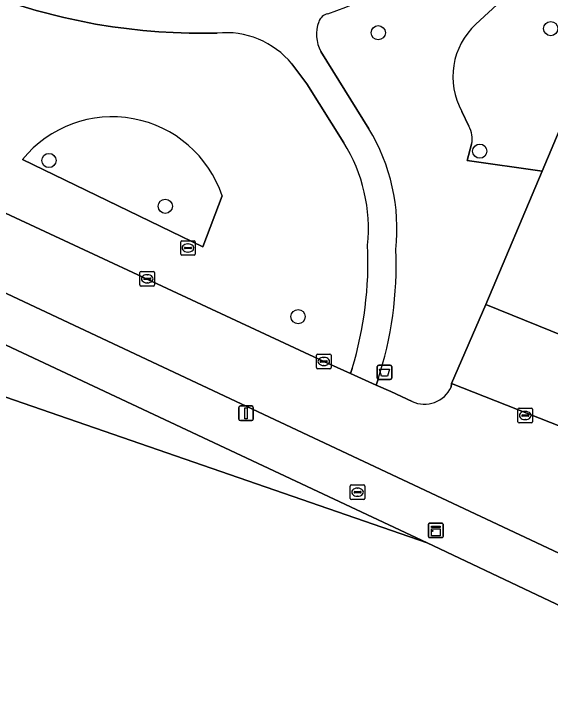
# Model space of a CAD drawing. Extents: x 159817 to 160765, y 380688 to 381638.
# Drawn here: x 160402.72 to 160439.6, y 381436.17 to 381483.76 of the extents above; entities that cross this region are included whole.
import ezdxf

# ---------------------------------------------------------------- set-up
doc = ezdxf.new("R2010")
doc.units = 0
for name, color, linetype in [('IMGEO_Afvalbak', 7, 'Continuous'), ('IMGEO_Boom', 7, 'Continuous'), ('IMGEO_Brandkraan', 7, 'Continuous'), ('IMGEO_Erf', 7, 'Continuous'), ('IMGEO_Groenvoorziening', 7, 'Continuous'), ('IMGEO_Kast', 7, 'Continuous'), ('IMGEO_Kolk', 7, 'Continuous'), ('IMGEO_Lichtmast', 7, 'Continuous'), ('IMGEO_Pand', 7, 'Continuous'), ('IMGEO_Parkeervlak_open', 7, 'Continuous'), ('IMGEO_Rijbaan_lokaal_open', 7, 'Continuous'), ('IMGEO_Rioolput', 7, 'Continuous'), ('IMGEO_Voetpad_gesloten', 7, 'Continuous'), ('IMGEO_Voetpad_halfverhard', 7, 'Continuous'), ('IMGEO_Voetpad_open', 7, 'Continuous')]:
    doc.layers.add(name, color=color, linetype=linetype)

msp = doc.modelspace()

# ---------------------------------------------------------------- linework, layer by layer
at = {"layer": 'IMGEO_Afvalbak'}
for p, q in [((160427.714, 381458.717), (160427.714, 381459.517)), ((160427.714, 381459.517), (160427.714, 381458.717)), ((160427.814, 381459.617), (160428.604, 381459.617)), ((160428.604, 381459.617), (160427.814, 381459.617)), ((160428.704, 381459.517), (160428.704, 381458.717)), ((160428.704, 381458.717), (160428.704, 381459.517)), ((160428.604, 381458.617), (160427.814, 381458.617)), ((160427.814, 381458.617), (160428.604, 381458.617))]:
    msp.add_line(p, q, dxfattribs=at)
msp.add_lwpolyline([(160427.857, 381459.331), (160428.561, 381459.331), (160428.412, 381458.861), (160428.006, 381458.861), (160427.857, 381459.331)], dxfattribs=at)
for centre, start, end in [((160427.814, 381459.517), 90, 180), ((160427.814, 381459.517), 90, 180), ((160428.604, 381459.517), 0, 90), ((160428.604, 381459.517), 360, 90), ((160427.814, 381458.717), 180, 270), ((160427.814, 381458.717), 180, 270), ((160428.604, 381458.717), 270, 0), ((160428.604, 381458.717), 270, 0)]:
    msp.add_arc(centre, 0.1, start, end, dxfattribs=at)
at = {"layer": 'IMGEO_Boom'}
for centre in [(160427.779, 381482.459), (160439.641, 381482.742), (160434.762, 381474.32), (160405.133, 381473.673), (160413.132, 381470.532), (160422.269, 381462.944)]:
    msp.add_circle(centre, 0.489, dxfattribs=at)
at = {"layer": 'IMGEO_Brandkraan'}
for p, q in [((160425.932, 381451.375), (160426.784, 381451.375)), ((160425.857, 381450.449), (160425.857, 381451.301)), ((160426.116, 381450.869), (160426.116, 381450.881)), ((160426.159, 381450.918), (160426.557, 381450.918)), ((160426.345, 381451.155), (160426.37, 381451.155)), ((160426.6, 381450.881), (160426.6, 381450.869)), ((160426.858, 381451.301), (160426.858, 381450.449)), ((160426.554, 381450.832), (160426.156, 381450.832)), ((160426.368, 381450.595), (160426.343, 381450.595)), ((160426.784, 381450.375), (160425.932, 381450.375))]:
    msp.add_line(p, q, dxfattribs=at)
for points in [[(160425.932, 381451.375), (160426.784, 381451.375)], [(160425.857, 381450.449), (160425.857, 381451.301)], [(160426.858, 381451.301), (160426.858, 381450.449)], [(160426.784, 381450.375), (160425.932, 381450.375)]]:
    msp.add_lwpolyline(points, dxfattribs=at)
for centre, radius, start, end in [((160425.934, 381451.299), 0.0765, 91.552, 178.448), ((160425.934, 381451.299), 0.0765, 91.552, 178.448), ((160426.782, 381451.299), 0.0765, 1.552, 88.448), ((160426.782, 381451.299), 0.0765, 1.552, 88.448), ((160426.156, 381450.878), 0.0403, 85.8775, 175.7526), ((160426.561, 381450.88), 0.0386, 1.7309, 96.639), ((160425.934, 381450.451), 0.0765, 181.552, 268.448), ((160425.934, 381450.451), 0.0765, 181.552, 268.448), ((160426.153, 381450.868), 0.0366, 178.938, 274.7102), ((160426.557, 381450.875), 0.043, 264.8664, 352.4533), ((160426.782, 381450.451), 0.0765, 271.552, 358.448), ((160426.782, 381450.451), 0.0765, 271.552, 358.448)]:
    msp.add_arc(centre, radius, start, end, dxfattribs=at)
for centre, major_axis, ratio, start_param, end_param in [((160426.344, 381450.875), (-0.387, 0.002), 0.722429, 4.712389, 7.853982), ((160426.369, 381450.875), (-0.39, 0.002), 0.717154, 1.570796, 4.712389)]:
    msp.add_ellipse(centre, major_axis=major_axis, ratio=ratio, start_param=start_param, end_param=end_param, dxfattribs=at)
at = {"layer": 'IMGEO_Erf'}
msp.add_lwpolyline([(160513.411, 381515.781), (160505.763, 381516.515), (160500, 381517.028), (160496.183, 381517.368), (160493.592, 381517.529), (160488.191, 381517.799), (160485.473, 381517.852), (160482.568, 381517.726), (160475.683, 381516.9), (160472.307, 381516.511), (160463.314, 381515.099), (160463.818, 381511.742), (160457.92, 381510.857), (160458.428, 381508.154), (160453.758, 381507.424), (160453.713, 381507.693), (160447.905, 381493.921), (160439.062, 381472.954), (160435.19, 381463.77), (160452.202, 381456.885), (160471.284, 381449.285), (160477.129, 381447.08), (160485.285, 381443.83)], dxfattribs=at)
at = {"layer": 'IMGEO_Groenvoorziening'}
for points in [[(160434.497, 381483.048), (160436.234, 381484.658), (160438.866, 381487.544), (160440.551, 381492.867), (160441.379, 381493.758), (160443.104, 381494.065), (160447.905, 381493.921), (160453.713, 381507.693), (160452.798, 381513.448), (160451.966, 381513.321), (160451.73, 381513.283), (160449.953, 381512.999), (160446.625, 381512.481)], [(160434.195, 381474.795), (160433.899, 381473.667), (160439.062, 381472.954), (160447.905, 381493.921), (160443.104, 381494.065), (160441.379, 381493.758), (160440.551, 381492.867), (160438.866, 381487.544), (160436.234, 381484.658), (160434.497, 381483.048)], [(160393.923, 381488.496), (160392.854, 381487.082), (160390.02, 381482.443), (160389.115, 381480.811), (160387.981, 381478.766), (160387.082, 381477.146), (160389.864, 381475.823), (160391.023, 381478.262), (160393.615, 381477.029), (160392.456, 381474.591), (160396.082, 381472.866), (160424.035, 381459.864), (160425.866, 381459.041), (160425.988, 381459.383)], [(160416.704, 381482.43), (160415.825, 381482.417), (160414.781, 381482.426), (160413.685, 381482.463), (160412.682, 381482.525), (160411.59, 381482.615), (160410.464, 381482.74), (160409.503, 381482.872), (160408.345, 381483.056), (160406.166, 381483.505), (160404.264, 381483.989), (160402.683, 381484.477), (160401.638, 381484.828), (160400.268, 381485.346), (160399.585, 381485.623), (160398.838, 381485.942)], [(160423.832, 381481.169), (160427.128, 381475.863)], [(160422.86, 381478.949), (160421.842, 381480.311)], [(160425.418, 381474.899), (160422.86, 381478.949)], [(160433.528, 381477.049), (160434, 381476.028)], [(160434, 381476.028), (160433.528, 381477.049)], [(160432.791, 381458.105), (160432.812, 381458.348), (160435.19, 381463.77), (160439.062, 381472.954), (160433.899, 381473.667), (160434.195, 381474.795)], [(160403.323, 381473.756), (160415.727, 381467.743), (160417.048, 381471.242)], [(160417.048, 381471.242), (160415.727, 381467.743), (160403.323, 381473.756)], [(160427.746, 381458.583), (160427.643, 381458.241), (160428.652, 381457.788), (160430.113, 381457.114)]]:
    msp.add_lwpolyline(points, dxfattribs=at)
for centre, radius, start, end in [((160413.048, 381515.986), 34.143, 289.268, 307.04), ((160424.46, 381482.954), 0.815, 100.2342, 162.0087), ((160426.035, 381482.352), 2.5, 160.0203, 208.2349), ((160437.839, 381479.43), 4.925, 132.7313, 208.9176), ((160437.839, 381479.43), 4.925, 132.7313, 208.9176), ((160417.302, 381476.591), 5.87, 39.3316, 95.8442), ((160409.49, 381468.704), 7.972, 18.5618, 140.6787), ((160409.49, 381468.704), 7.972, 18.5618, 140.6787), ((160415.933, 381468.999), 13.132, 353.6935, 31.5116), ((160432.695, 381475.19), 1.551, 345.2606, 32.7133), ((160432.695, 381475.19), 1.551, 345.2606, 32.7133), ((160415.822, 381468.96), 11.285, 354.3306, 31.7535), ((160401.488, 381466.762), 25.587, 343.2398, 2.4268), ((160403.983, 381466.436), 25.027, 341.7118, 2.5664), ((160430.959, 381458.942), 2.014, 245.1692, 335.4451)]:
    msp.add_arc(centre, radius, start, end, dxfattribs=at)
at = {"layer": 'IMGEO_Kast'}
for p, q in [((160431.239, 381447.829), (160431.239, 381448.67)), ((160431.239, 381448.67), (160431.239, 381447.829)), ((160431.314, 381448.754), (160432.155, 381448.754)), ((160432.155, 381448.754), (160431.314, 381448.754)), ((160432.239, 381448.679), (160432.239, 381447.838)), ((160432.239, 381447.838), (160432.239, 381448.679)), ((160432.164, 381447.754), (160431.323, 381447.754)), ((160431.323, 381447.754), (160432.164, 381447.754))]:
    msp.add_line(p, q, dxfattribs=at)
for points in [[(160431.434, 381448.544), (160432.034, 381448.544), (160432.034, 381448.459), (160431.434, 381448.459), (160431.434, 381448.544)], [(160431.434, 381448.369), (160432.034, 381448.369), (160432.034, 381447.88), (160431.434, 381447.88), (160431.434, 381448.369)]]:
    msp.add_lwpolyline(points, dxfattribs=at)
msp.add_circle((160431.518, 381448.218), 0.0377, dxfattribs=at)
for centre, start, end in [((160431.317, 381448.676), 92.4484, 184.2845), ((160431.317, 381448.676), 92.4484, 184.2845), ((160432.161, 381448.676), 2.4484, 94.2845), ((160432.161, 381448.676), 2.4484, 94.2845), ((160431.317, 381447.832), 182.4484, 274.2845), ((160431.317, 381447.832), 182.4484, 274.2845), ((160432.161, 381447.832), 272.4484, 4.2845), ((160432.161, 381447.832), 272.4484, 4.2845)]:
    msp.add_arc(centre, 0.0779, start, end, dxfattribs=at)
at = {"layer": 'IMGEO_Kolk'}
for p, q in [((160411.392, 381465.12), (160411.392, 381465.972)), ((160411.467, 381466.046), (160412.319, 381466.046)), ((160411.88, 381465.826), (160411.905, 381465.826)), ((160412.393, 381465.972), (160412.393, 381465.12)), ((160411.651, 381465.54), (160411.651, 381465.552)), ((160412.089, 381465.503), (160411.691, 381465.503)), ((160411.694, 381465.589), (160412.092, 381465.589)), ((160411.903, 381465.266), (160411.878, 381465.266)), ((160412.135, 381465.552), (160412.135, 381465.54)), ((160412.319, 381465.046), (160411.467, 381465.046)), ((160423.534, 381459.438), (160423.534, 381460.29)), ((160423.609, 381460.364), (160424.461, 381460.364)), ((160424.022, 381460.144), (160424.047, 381460.144)), ((160424.535, 381460.29), (160424.535, 381459.438)), ((160423.793, 381459.858), (160423.793, 381459.87)), ((160424.231, 381459.821), (160423.833, 381459.821)), ((160423.836, 381459.907), (160424.234, 381459.907)), ((160424.045, 381459.584), (160424.02, 381459.584)), ((160424.277, 381459.87), (160424.277, 381459.858)), ((160424.461, 381459.364), (160423.609, 381459.364)), ((160437.464, 381456.647), (160438.316, 381456.647)), ((160437.389, 381455.721), (160437.389, 381456.573)), ((160437.648, 381456.141), (160437.648, 381456.153)), ((160437.691, 381456.19), (160438.089, 381456.19)), ((160437.877, 381456.427), (160437.902, 381456.427)), ((160438.132, 381456.153), (160438.132, 381456.141)), ((160438.39, 381456.573), (160438.39, 381455.721)), ((160438.316, 381455.647), (160437.464, 381455.647)), ((160438.086, 381456.104), (160437.688, 381456.104)), ((160437.9, 381455.867), (160437.875, 381455.867))]:
    msp.add_line(p, q, dxfattribs=at)
for points in [[(160411.392, 381465.12), (160411.392, 381465.972)], [(160411.467, 381466.046), (160412.319, 381466.046)], [(160412.393, 381465.972), (160412.393, 381465.12)], [(160412.319, 381465.046), (160411.467, 381465.046)], [(160423.534, 381459.438), (160423.534, 381460.29)], [(160423.609, 381460.364), (160424.461, 381460.364)], [(160424.535, 381460.29), (160424.535, 381459.438)], [(160424.461, 381459.364), (160423.609, 381459.364)], [(160437.464, 381456.647), (160438.316, 381456.647)], [(160437.389, 381455.721), (160437.389, 381456.573)], [(160438.39, 381456.573), (160438.39, 381455.721)], [(160438.316, 381455.647), (160437.464, 381455.647)]]:
    msp.add_lwpolyline(points, dxfattribs=at)
for centre, radius, start, end in [((160411.469, 381465.97), 0.0765, 91.552, 178.448), ((160411.469, 381465.97), 0.0765, 91.552, 178.448), ((160412.317, 381465.97), 0.0765, 1.552, 88.448), ((160412.317, 381465.97), 0.0765, 1.552, 88.448), ((160411.691, 381465.549), 0.0403, 85.8775, 175.7526), ((160411.688, 381465.539), 0.0366, 178.938, 274.7102), ((160412.092, 381465.546), 0.043, 264.8664, 352.4533), ((160412.096, 381465.551), 0.0386, 1.7309, 96.639), ((160411.469, 381465.122), 0.0765, 181.552, 268.448), ((160411.469, 381465.122), 0.0765, 181.552, 268.448), ((160412.317, 381465.122), 0.0765, 271.552, 358.448), ((160412.317, 381465.122), 0.0765, 271.552, 358.448), ((160423.611, 381460.288), 0.0765, 91.552, 178.448), ((160423.611, 381460.288), 0.0765, 91.552, 178.448), ((160424.459, 381460.288), 0.0765, 1.552, 88.448), ((160424.459, 381460.288), 0.0765, 1.552, 88.448), ((160423.833, 381459.867), 0.0403, 85.8775, 175.7526), ((160423.83, 381459.857), 0.0366, 178.938, 274.7102), ((160424.234, 381459.864), 0.043, 264.8664, 352.4533), ((160424.238, 381459.869), 0.0386, 1.7309, 96.639), ((160423.611, 381459.44), 0.0765, 181.552, 268.448), ((160423.611, 381459.44), 0.0765, 181.552, 268.448), ((160424.459, 381459.44), 0.0765, 271.552, 358.448), ((160424.459, 381459.44), 0.0765, 271.552, 358.448), ((160437.466, 381456.571), 0.0765, 91.552, 178.448), ((160437.466, 381456.571), 0.0765, 91.552, 178.448), ((160438.314, 381456.571), 0.0765, 1.552, 88.448), ((160438.314, 381456.571), 0.0765, 1.552, 88.448), ((160437.688, 381456.15), 0.0403, 85.8775, 175.7526), ((160437.685, 381456.14), 0.0366, 178.938, 274.7102), ((160438.089, 381456.147), 0.043, 264.8664, 352.4533), ((160438.093, 381456.152), 0.0386, 1.7309, 96.639), ((160437.466, 381455.723), 0.0765, 181.552, 268.448), ((160437.466, 381455.723), 0.0765, 181.552, 268.448), ((160438.314, 381455.723), 0.0765, 271.552, 358.448), ((160438.314, 381455.723), 0.0765, 271.552, 358.448)]:
    msp.add_arc(centre, radius, start, end, dxfattribs=at)
for centre, major_axis, ratio, start_param, end_param in [((160411.879, 381465.546), (-0.387, 0.002), 0.722429, 4.712389, 7.853982), ((160411.904, 381465.546), (-0.39, 0.002), 0.717154, 1.570796, 4.712389), ((160424.021, 381459.864), (-0.387, 0.002), 0.722429, 4.712389, 7.853982), ((160424.046, 381459.864), (-0.39, 0.002), 0.717154, 1.570796, 4.712389), ((160437.876, 381456.147), (-0.387, 0.002), 0.722429, 4.712389, 7.853982), ((160437.901, 381456.147), (-0.39, 0.002), 0.717154, 1.570796, 4.712389)]:
    msp.add_ellipse(centre, major_axis=major_axis, ratio=ratio, start_param=start_param, end_param=end_param, dxfattribs=at)
at = {"layer": 'IMGEO_Lichtmast'}
for p, q in [((160418.196, 381455.903), (160418.196, 381456.703)), ((160418.196, 381456.703), (160418.196, 381455.903)), ((160418.296, 381456.803), (160419.086, 381456.803)), ((160419.086, 381456.803), (160418.296, 381456.803)), ((160419.186, 381456.703), (160419.186, 381455.903)), ((160419.186, 381455.903), (160419.186, 381456.703)), ((160419.086, 381455.803), (160418.296, 381455.803)), ((160418.296, 381455.803), (160419.086, 381455.803))]:
    msp.add_line(p, q, dxfattribs=at)
msp.add_lwpolyline([(160418.616, 381456.678), (160418.766, 381456.678), (160418.766, 381455.928), (160418.616, 381455.928), (160418.616, 381456.678)], dxfattribs=at)
for centre, start, end in [((160418.296, 381456.703), 90, 180), ((160418.296, 381456.703), 90, 180), ((160419.086, 381456.703), 0, 90), ((160419.086, 381456.703), 360, 90), ((160418.296, 381455.903), 180, 270), ((160418.296, 381455.903), 180, 270), ((160419.086, 381455.903), 270, 0), ((160419.086, 381455.903), 270, 0)]:
    msp.add_arc(centre, 0.1, start, end, dxfattribs=at)
at = {"layer": 'IMGEO_Pand'}
msp.add_lwpolyline([(160470.138, 381435.503), (160446.223, 381440.255), (160431.142, 381447.393), (160387.295, 381462.537), (160368.778, 381422.881), (160461.365, 381379.442), (160464.986, 381390.306), (160466.349, 381394.394), (160466.429, 381395.263)], close=True, dxfattribs=at)
at = {"layer": 'IMGEO_Parkeervlak_open'}
msp.add_lwpolyline([(160470.748, 381443.414), (160471.284, 381449.285), (160452.202, 381456.885), (160435.19, 381463.77), (160432.812, 381458.348)], close=True, dxfattribs=at)
at = {"layer": 'IMGEO_Rijbaan_lokaal_open'}
for points in [[(160428.652, 381457.788), (160427.643, 381458.241), (160425.866, 381459.041), (160424.035, 381459.864), (160396.082, 381472.866), (160392.456, 381474.591), (160389.864, 381475.823), (160387.082, 381477.146), (160384.954, 381472.633), (160390.734, 381469.919), (160445.959, 381443.992)], [(160447.841, 381443.273), (160470.323, 381438.823), (160470.748, 381443.414), (160432.812, 381458.348), (160432.791, 381458.105)], [(160430.113, 381457.114), (160428.652, 381457.788)]]:
    msp.add_lwpolyline(points, dxfattribs=at)
msp.add_arc((160430.959, 381458.942), 2.014, 245.1692, 335.4451, dxfattribs=at)
at = {"layer": 'IMGEO_Rioolput'}
for p, q in [((160414.193, 381467.238), (160414.193, 381468.09)), ((160414.268, 381468.164), (160415.12, 381468.164)), ((160415.194, 381468.09), (160415.194, 381467.238)), ((160414.452, 381467.658), (160414.452, 381467.67)), ((160414.89, 381467.621), (160414.492, 381467.621)), ((160414.495, 381467.707), (160414.893, 381467.707)), ((160414.681, 381467.944), (160414.706, 381467.944)), ((160414.936, 381467.67), (160414.936, 381467.658)), ((160415.12, 381467.164), (160414.268, 381467.164)), ((160414.704, 381467.384), (160414.679, 381467.384))]:
    msp.add_line(p, q, dxfattribs=at)
for points in [[(160414.193, 381467.238), (160414.193, 381468.09)], [(160414.268, 381468.164), (160415.12, 381468.164)], [(160415.194, 381468.09), (160415.194, 381467.238)], [(160415.12, 381467.164), (160414.268, 381467.164)]]:
    msp.add_lwpolyline(points, dxfattribs=at)
for centre, radius, start, end in [((160414.27, 381468.088), 0.0765, 91.552, 178.448), ((160414.27, 381468.088), 0.0765, 91.552, 178.448), ((160415.118, 381468.088), 0.0765, 1.552, 88.448), ((160415.118, 381468.088), 0.0765, 1.552, 88.448), ((160414.492, 381467.667), 0.0403, 85.8775, 175.7526), ((160414.489, 381467.657), 0.0366, 178.938, 274.7102), ((160414.893, 381467.664), 0.043, 264.8664, 352.4533), ((160414.897, 381467.669), 0.0386, 1.7309, 96.639), ((160414.27, 381467.24), 0.0765, 181.552, 268.448), ((160414.27, 381467.24), 0.0765, 181.552, 268.448), ((160415.118, 381467.24), 0.0765, 271.552, 358.448), ((160415.118, 381467.24), 0.0765, 271.552, 358.448)]:
    msp.add_arc(centre, radius, start, end, dxfattribs=at)
for centre, major_axis, ratio, start_param, end_param in [((160414.68, 381467.664), (-0.387, 0.002), 0.722429, 4.712389, 7.853982), ((160414.705, 381467.664), (-0.39, 0.002), 0.717154, 1.570796, 4.712389)]:
    msp.add_ellipse(centre, major_axis=major_axis, ratio=ratio, start_param=start_param, end_param=end_param, dxfattribs=at)
at = {"layer": 'IMGEO_Voetpad_gesloten'}
msp.add_lwpolyline([(160389.372, 381466.996), (160387.295, 381462.537), (160431.142, 381447.393)], close=True, dxfattribs=at)
at = {"layer": 'IMGEO_Voetpad_halfverhard'}
for points in [[(160398.838, 381485.942), (160399.585, 381485.623), (160400.268, 381485.346), (160401.638, 381484.828), (160402.683, 381484.477), (160404.264, 381483.989), (160406.166, 381483.505), (160408.345, 381483.056), (160409.503, 381482.872), (160410.464, 381482.74), (160411.59, 381482.615), (160412.682, 381482.525), (160413.685, 381482.463), (160414.781, 381482.426), (160415.825, 381482.417), (160416.704, 381482.43)], [(160427.128, 381475.863), (160423.832, 381481.169)], [(160421.842, 381480.311), (160422.86, 381478.949), (160425.418, 381474.899)], [(160425.988, 381459.383), (160425.866, 381459.041), (160427.643, 381458.241), (160427.746, 381458.583)]]:
    msp.add_lwpolyline(points, dxfattribs=at)
for centre, radius, start, end in [((160413.048, 381515.986), 34.143, 289.268, 307.04), ((160424.46, 381482.954), 0.815, 100.2342, 162.0087), ((160426.035, 381482.352), 2.5, 160.0203, 208.2349), ((160417.302, 381476.591), 5.87, 39.3316, 95.8442), ((160415.933, 381468.999), 13.132, 353.6935, 31.5116), ((160415.822, 381468.96), 11.285, 354.3306, 31.7535), ((160401.488, 381466.762), 25.587, 343.2398, 2.4268), ((160403.983, 381466.436), 25.027, 341.7118, 2.5664)]:
    msp.add_arc(centre, radius, start, end, dxfattribs=at)
at = {"layer": 'IMGEO_Voetpad_open'}
msp.add_lwpolyline([(160445.959, 381443.992), (160390.734, 381469.919), (160389.372, 381466.996), (160431.142, 381447.393), (160446.223, 381440.255), (160470.138, 381435.503), (160470.346, 381438.712)], dxfattribs=at)

doc.saveas('drawing.dxf')
